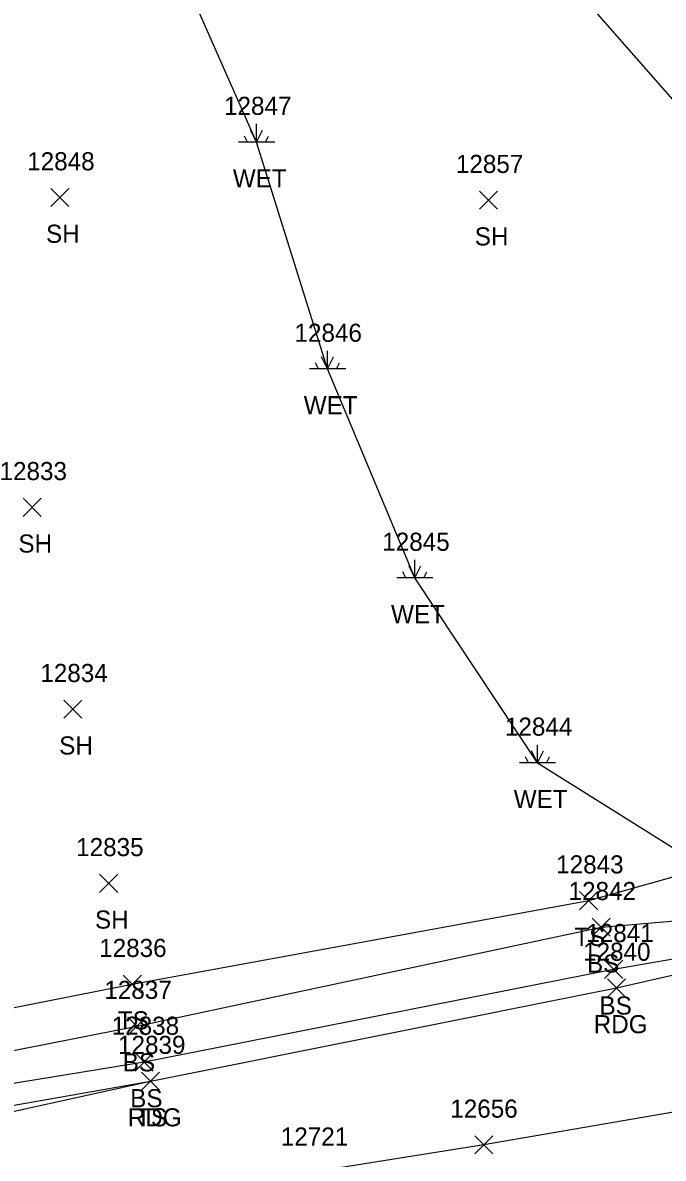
# Model space of a CAD drawing. Extents: x 1439173 to 1457902, y 641926 to 659889.
# Drawn here: x 1447459.9 to 1447530.5, y 649993.1 to 650118.5 of the extents above; entities that cross this region are included whole.
import ezdxf

# ---------------------------------------------------------------- set-up
doc = ezdxf.new("R2010")
doc.units = 0
for name, color, linetype in [('L_A', 7, 'Continuous'), ('L_I', 7, 'Continuous'), ('L_TIC', 7, 'Continuous'), ('LELB', 7, 'Continuous'), ('LWET', 7, 'Continuous'), ('P_A', 7, 'Continuous'), ('P_I', 7, 'Continuous'), ('P_TIC', 7, 'Continuous'), ('PEU', 7, 'Continuous'), ('PRC', 7, 'Continuous')]:
    doc.layers.add(name, color=color, linetype=linetype)

msp = doc.modelspace()

# ---------------------------------------------------------------- linework, layer by layer
at = {"layer": 'L_TIC'}
for points in [[(1447462.95, 650098.19), (1447464.95, 650100.19)], [(1447464.95, 650098.19), (1447462.95, 650100.19)], [(1447510.23, 650097.9), (1447512.23, 650099.9)], [(1447512.23, 650097.9), (1447510.23, 650099.9)], [(1447459.9, 650063.99), (1447461.9, 650065.99)], [(1447461.9, 650063.99), (1447459.9, 650065.99)], [(1447464.4, 650041.7), (1447466.4, 650043.7)], [(1447466.4, 650041.7), (1447464.4, 650043.7)], [(1447468.35, 650022.48), (1447470.35, 650024.48)], [(1447470.35, 650022.48), (1447468.35, 650024.48)], [(1447521.29, 650020.57), (1447523.29, 650022.57)], [(1447523.29, 650020.57), (1447521.29, 650022.57)], [(1447522.66, 650017.63), (1447524.66, 650019.63)], [(1447524.66, 650017.63), (1447522.66, 650019.63)], [(1447524.04, 650012.99), (1447526.04, 650014.99)], [(1447526.04, 650012.99), (1447524.04, 650014.99)], [(1447470.95, 650011.35), (1447472.95, 650013.35)], [(1447472.95, 650011.35), (1447470.95, 650013.35)], [(1447471.46, 650006.72), (1447473.46, 650008.72)], [(1447473.46, 650006.72), (1447471.46, 650008.72)], [(1447472.27, 650002.76), (1447474.27, 650004.76)], [(1447474.27, 650002.76), (1447472.27, 650004.76)], [(1447472.97, 650000.65), (1447474.97, 650002.65)], [(1447474.97, 650000.65), (1447472.97, 650002.65)]]:
    msp.add_lwpolyline(points, dxfattribs=at)
at = {"layer": 'LELB'}
for points in [[(1447336.84, 649997.67), (1447350.2, 649988.54), (1447353.55, 649986.6), (1447386.21, 649990.94), (1447433.98, 649997.37), (1447473.27, 650003.76), (1447525.04, 650013.99), (1447537.78, 650016.23), (1447556.58, 650021.45), (1447574.53, 650029.71), (1447587.34, 650038.21)], [(1447327.79, 650001.51), (1447336.36, 650005.25), (1447353.59, 649998.12), (1447384.13, 650001.87), (1447432.86, 650004.62), (1447471.95, 650012.35), (1447522.29, 650021.57), (1447535.13, 650025.19)], [(1447336.84, 649997.67), (1447353.76, 649992.45), (1447385.47, 649995.75), (1447433.21, 649999.98), (1447472.46, 650007.72), (1447523.66, 650018.63), (1447536.97, 650019.79), (1447549.55, 650022.71)], [(1447351.53, 649980.27), (1447386.56, 649986.55), (1447434.45, 649994.67), (1447473.97, 650001.65)]]:
    msp.add_lwpolyline(points, dxfattribs=at)
at = {"layer": 'LWET'}
for p, q in [((1447485.66, 650105.31), (1447485.66, 650107.31)), ((1447485.66, 650105.31), (1447484.99, 650106.64)), ((1447485.66, 650105.31), (1447486.33, 650106.64)), ((1447487.66, 650105.31), (1447483.66, 650105.31)), ((1447484.66, 650105.31), (1447484.33, 650105.98)), ((1447486.66, 650105.31), (1447486.99, 650105.98)), ((1447493.49, 650080.26), (1447493.49, 650082.26)), ((1447492.49, 650080.26), (1447492.15, 650080.93)), ((1447493.49, 650080.26), (1447492.82, 650081.6)), ((1447493.49, 650080.26), (1447494.15, 650081.6)), ((1447494.49, 650080.26), (1447494.82, 650080.93)), ((1447495.49, 650080.26), (1447491.49, 650080.26)), ((1447503.11, 650057.19), (1447502.44, 650058.53)), ((1447503.11, 650057.19), (1447503.11, 650059.19)), ((1447503.11, 650057.19), (1447503.78, 650058.53)), ((1447505.11, 650057.19), (1447501.11, 650057.19)), ((1447502.11, 650057.19), (1447501.78, 650057.86)), ((1447504.11, 650057.19), (1447504.44, 650057.86)), ((1447516.64, 650036.78), (1447516.64, 650038.78)), ((1447516.64, 650036.78), (1447516.64, 650038.78)), ((1447515.64, 650036.78), (1447515.3, 650037.44)), ((1447515.64, 650036.78), (1447515.3, 650037.44)), ((1447516.64, 650036.78), (1447515.97, 650038.11)), ((1447516.64, 650036.78), (1447515.97, 650038.11)), ((1447516.64, 650036.78), (1447517.3, 650038.11)), ((1447516.64, 650036.78), (1447517.3, 650038.11)), ((1447517.64, 650036.78), (1447517.97, 650037.44)), ((1447517.64, 650036.78), (1447517.97, 650037.44)), ((1447518.64, 650036.78), (1447514.64, 650036.78)), ((1447518.64, 650036.78), (1447514.64, 650036.78))]:
    msp.add_line(p, q, dxfattribs=at)
for points in [[(1447516.64, 650036.78), (1447503.11, 650057.19), (1447493.49, 650080.26), (1447485.66, 650105.31), (1447466.98, 650147.65), (1447454.61, 650194.03), (1447478.32, 650200.65), (1447492.6, 650167.52), (1447510.21, 650134.33), (1447538.19, 650102.42), (1447553.74, 650083.39), (1447557.32, 650093.03)], [(1447516.64, 650036.78), (1447535.13, 650025.19), (1447549.55, 650022.71), (1447562.34, 650030.66), (1447587.34, 650038.21), (1447587.16, 650050.5), (1447571.48, 650089.35), (1447557.32, 650093.03)]]:
    msp.add_lwpolyline(points, dxfattribs=at)
at = {"layer": 'P_TIC'}
for points in [[(1447524.35, 650010.93), (1447526.35, 650012.93)], [(1447526.35, 650010.93), (1447524.35, 650012.93)], [(1447472.97, 650000.65), (1447474.97, 650002.65)], [(1447474.97, 650000.65), (1447472.97, 650002.65)], [(1447509.72, 649993.61), (1447511.72, 649995.61)], [(1447511.72, 649993.61), (1447509.72, 649995.61)]]:
    msp.add_lwpolyline(points, dxfattribs=at)
at = {"layer": 'PEU'}
msp.add_lwpolyline([(1447255.04, 649960.44), (1447301.63, 649968.78), (1447314.26, 649970.74), (1447353.85, 649977.84), (1447387.13, 649983.35), (1447434.69, 649993.01), (1447473.97, 650001.65), (1447525.35, 650011.93), (1447539.25, 650015.1), (1447557.08, 650018.09), (1447577.41, 650021.11), (1447592.46, 650027.53)], dxfattribs=at)
at = {"layer": 'PRC'}
msp.add_lwpolyline([(1447611.58, 650013.54), (1447600.95, 650010.55), (1447583.38, 650006.2), (1447545.94, 650000.68), (1447510.72, 649994.61), (1447491.35, 649991.53), (1447455.72, 649986.08), (1447416.45, 649978.72), (1447380.15, 649971.89), (1447343.1, 649965.91), (1447315.57, 649959.21), (1447281.9, 649953.89), (1447256.03, 649949.36)], dxfattribs=at)

# ---------------------------------------------------------------- texts
at = {"layer": 'L_A'}
for s, p in [('WET', (1447483.04, 650100.31)), ('SH', (1447462.44, 650094.19)), ('SH', (1447509.72, 650093.9)), ('WET', (1447490.86, 650075.26)), ('SH', (1447459.39, 650059.99)), ('WET', (1447500.49, 650052.19)), ('SH', (1447463.89, 650037.7)), ('WET', (1447514.02, 650031.78)), ('WET', (1447514.02, 650031.78)), ('SH', (1447467.84, 650018.48)), ('TS', (1447520.7, 650016.57)), ('BS', (1447522.1, 650013.63)), ('BS', (1447523.48, 650008.99)), ('TS', (1447470.36, 650007.35)), ('BS', (1447470.9, 650002.72)), ('BS', (1447471.72, 649998.76)), ('TS', (1447472.38, 649996.65))]:
    msp.add_text(s, height=2, dxfattribs=at).set_placement(p)
at = {"layer": 'L_I'}
for s, p in [('12847', (1447482.07, 650108.31)), ('12848', (1447460.36, 650102.19)), ('12857', (1447507.64, 650101.9)), ('12846', (1447489.84, 650083.26)), ('12833', (1447457.31, 650067.99)), ('12845', (1447499.52, 650060.19)), ('12834', (1447461.81, 650045.7)), ('12844', (1447513.05, 650039.78)), ('12844', (1447513.05, 650039.78)), ('12835', (1447465.76, 650026.48)), ('12843', (1447518.7, 650024.57)), ('12842', (1447520.07, 650021.63)), ('12841', (1447522.02, 650016.99)), ('12836', (1447468.3, 650015.35)), ('12837', (1447468.87, 650010.72)), ('12838', (1447469.68, 650006.76)), ('12839', (1447470.38, 650004.65))]:
    msp.add_text(s, height=2, dxfattribs=at).set_placement(p)
at = {"layer": 'P_A'}
for p in [(1447522.84, 650006.93), (1447471.46, 649996.65)]:
    msp.add_text('RDG', height=2, dxfattribs=at).set_placement(p)
at = {"layer": 'P_I'}
for s, p in [('12840', (1447521.67, 650014.93)), ('12839', (1447470.38, 650004.65)), ('12656', (1447507.02, 649997.61)), ('12721', (1447488.33, 649994.53))]:
    msp.add_text(s, height=2, dxfattribs=at).set_placement(p)

doc.saveas('drawing.dxf')
